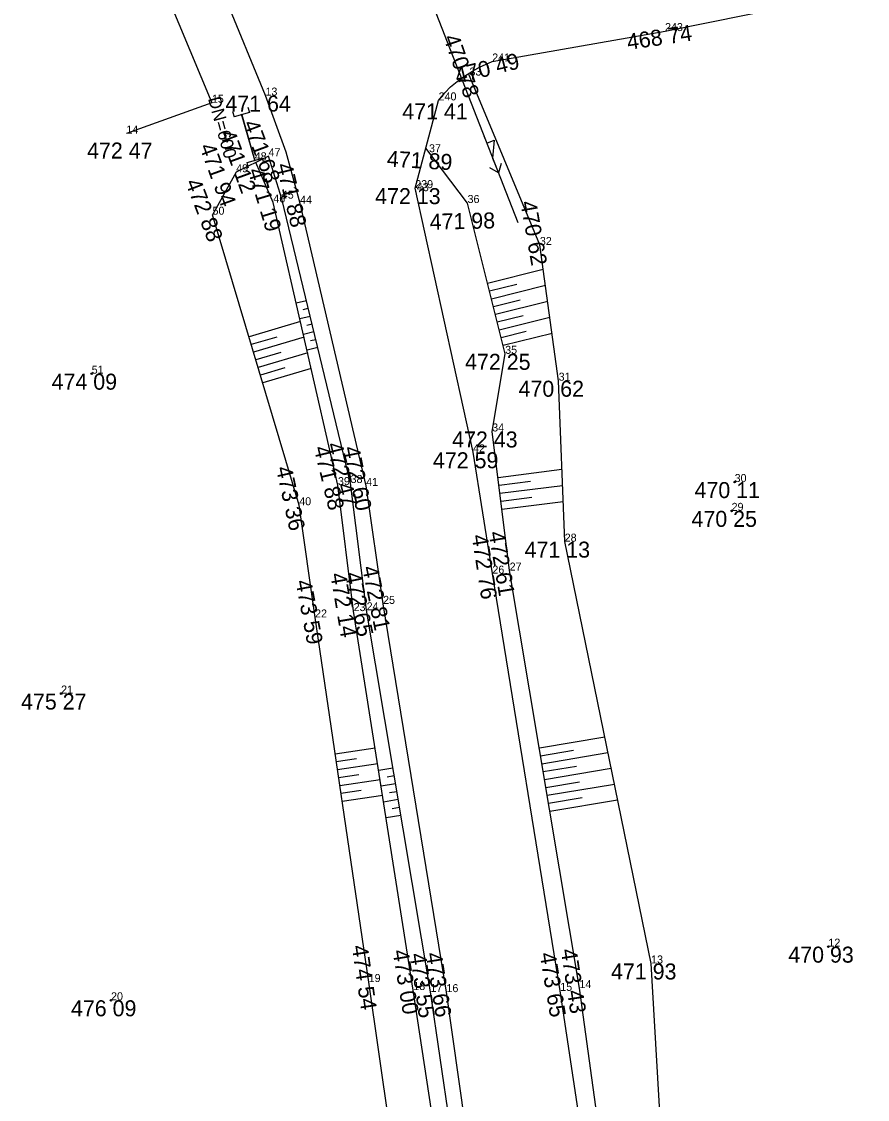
# Model space of a CAD drawing. Extents: x -559180 to -551373, y -1076947 to -1072071.
# Drawn here: x -553836.7 to -553783.8, y -1075516.2 to -1075448.9 of the extents above; entities that cross this region are included whole.
import ezdxf

# ---------------------------------------------------------------- set-up
doc = ezdxf.new("R2010")
doc.units = 0
for name, color, linetype in [('12_PLOTY', 7, 'Continuous'), ('17_KOMUNIKACE', 7, 'Continuous'), ('1_VODA_ZN', 7, 'Continuous'), ('20_EL_ZN', 7, 'Continuous'), ('26_SRAFY', 7, 'Continuous'), ('27_HRANA_PATA', 7, 'Continuous'), ('3_BODY', 7, 'Continuous'), ('40_KANAL_ZN', 7, 'Continuous'), ('49_POPIS_KANAL', 7, 'Continuous'), ('6_VYSKY', 7, 'Continuous'), ('NNnadzemní', 7, 'Continuous')]:
    doc.layers.add(name, color=color, linetype=linetype)

# ---------------------------------------------------------------- blocks, each defined once
blk = doc.blocks.new('T')
at = {"layer": '6_VYSKY'}
blk.add_circle((0, 0), 0.05, dxfattribs=at)
blk = doc.blocks.new('VYUST')
at = {"layer": '40_KANAL_ZN'}
for p, q in [((-0.35, 0.5), (0, 0.5)), ((0, 0.5), (0, -0.5)), ((0, 0), (3, 0.001)), ((-0.35, -0.5), (0, -0.5))]:
    blk.add_line(p, q, dxfattribs=at)
blk = doc.blocks.new('JS600')
at = {"layer": '49_POPIS_KANAL'}
blk.add_text('DN=600', height=0.8, rotation=0.00002, dxfattribs=at).set_placement((0.752, -0.172))
blk = doc.blocks.new('POINT_DISPLAY')
blk.add_line((0, 0), (0, 0))
blk = doc.blocks.new('ELNN')
at = {"layer": '20_EL_ZN'}
for p, q in [((0, 0), (0.5, 0)), ((0.5, 0), (0.5, 0.5)), ((0.5, 0.5), (1.5, 0)), ((1.5, 0), (2.5, 0))]:
    blk.add_line(p, q, dxfattribs=at)
blk.add_lwpolyline([(2, 0.375), (2.5, 0), (2, -0.375)], dxfattribs=at)

msp = doc.modelspace()

# ---------------------------------------------------------------- linework, layer by layer
at = {"layer": '12_PLOTY'}
for p, q in [((-553829.76, -1075442.09), (-553824.8, -1075453.98)), ((-553824.8, -1075453.98), (-553830.14, -1075455.9))]:
    msp.add_line(p, q, dxfattribs=at)
at = {"layer": '17_KOMUNIKACE'}
for p, q in [((-553821.45, -1075453.53), (-553834.3, -1075422.23)), ((-553796.48, -1075449.5), (-553783.83, -1075446.95)), ((-553807.28, -1075451.4), (-553796.48, -1075449.5)), ((-553812.09, -1075459.31), (-553810.63, -1075453.83)), ((-553808.48, -1075475.81), (-553812.09, -1075459.31)), ((-553815.16, -1075477.91), (-553819.29, -1075460.28)), ((-553807.27, -1075483.39), (-553808.48, -1075475.81)), ((-553814.1, -1075485.28), (-553815.16, -1075477.91)), ((-553803.03, -1075509.45), (-553807.27, -1075483.39)), ((-553810.14, -1075509.53), (-553814.1, -1075485.28)), ((-553807.54, -1075527.85), (-553810.14, -1075509.53)), ((-553800.44, -1075526.58), (-553803.03, -1075509.45))]:
    msp.add_line(p, q, dxfattribs=at)
for points in [[(-553810.63, -1075453.83), (-553810.247, -1075453.353), (-553809.888, -1075452.987), (-553809.471, -1075452.643), (-553809.113, -1075452.386), (-553808.507, -1075452.005), (-553808.066, -1075451.759), (-553807.28, -1075451.4)], [(-553819.29, -1075460.28), (-553820.166, -1075457.066), (-553821.45, -1075453.53)]]:
    msp.add_lwpolyline(points, dxfattribs=at)
at = {"layer": '26_SRAFY'}
for p, q in [((-553804.088, -1075464.398), (-553807.566, -1075465.265)), ((-553805.732, -1075465.323), (-553807.445, -1075465.75)), ((-553803.95, -1075465.394), (-553807.324, -1075466.236)), ((-553819.525, -1075466.48), (-553818.891, -1075466.327)), ((-553819.093, -1075466.89), (-553818.773, -1075466.813)), ((-553805.542, -1075466.306), (-553807.203, -1075466.721)), ((-553803.813, -1075466.39), (-553807.082, -1075467.206)), ((-553819.301, -1075467.455), (-553818.656, -1075467.299)), ((-553805.353, -1075467.29), (-553806.961, -1075467.691)), ((-553803.675, -1075467.387), (-553806.84, -1075468.176)), ((-553819.258, -1075467.645), (-553822.479, -1075468.607)), ((-553818.864, -1075467.864), (-553818.538, -1075467.785)), ((-553820.741, -1075468.61), (-553822.336, -1075469.087)), ((-553819.034, -1075468.622), (-553822.193, -1075469.566)), ((-553819.078, -1075468.43), (-553818.42, -1075468.271)), ((-553818.635, -1075468.837), (-553818.303, -1075468.757)), ((-553805.163, -1075468.273), (-553806.719, -1075468.661)), ((-553803.538, -1075468.383), (-553806.598, -1075469.146)), ((-553818.855, -1075469.405), (-553818.185, -1075469.243)), ((-553820.486, -1075469.578), (-553822.05, -1075470.045)), ((-553818.811, -1075469.599), (-553821.907, -1075470.524)), ((-553820.231, -1075470.545), (-553821.764, -1075471.003)), ((-553818.587, -1075470.576), (-553821.621, -1075471.482)), ((-553802.92, -1075476.895), (-553806.918, -1075477.396)), ((-553804.878, -1075477.644), (-553806.856, -1075477.892)), ((-553802.882, -1075477.898), (-553806.794, -1075478.389)), ((-553804.797, -1075478.642), (-553806.731, -1075478.885)), ((-553802.844, -1075478.901), (-553806.669, -1075479.381)), ((-553800.246, -1075493.611), (-553804.335, -1075494.295)), ((-553814.591, -1075494.289), (-553817.095, -1075494.658)), ((-553815.768, -1075494.968), (-553817.023, -1075495.153)), ((-553802.199, -1075494.444), (-553804.253, -1075494.788)), ((-553800.045, -1075494.591), (-553804.17, -1075495.281)), ((-553814.435, -1075495.277), (-553816.95, -1075495.647)), ((-553814.375, -1075495.659), (-553813.485, -1075495.51)), ((-553802.016, -1075495.428), (-553804.088, -1075495.774)), ((-553799.844, -1075495.571), (-553804.005, -1075496.267)), ((-553815.617, -1075495.957), (-553816.877, -1075496.142)), ((-553814.28, -1075496.265), (-553816.804, -1075496.637)), ((-553813.85, -1075496.078), (-553813.402, -1075496.004)), ((-553801.833, -1075496.411), (-553803.923, -1075496.76)), ((-553815.467, -1075496.945), (-553816.731, -1075497.131)), ((-553814.219, -1075496.647), (-553813.32, -1075496.497)), ((-553813.689, -1075497.066), (-553813.237, -1075496.99)), ((-553799.643, -1075496.552), (-553803.841, -1075497.253)), ((-553814.124, -1075497.253), (-553816.659, -1075497.626)), ((-553814.064, -1075497.635), (-553813.155, -1075497.483)), ((-553801.65, -1075497.394), (-553803.758, -1075497.747)), ((-553799.442, -1075497.532), (-553803.676, -1075498.24)), ((-553813.908, -1075498.623), (-553812.99, -1075498.469)), ((-553813.529, -1075498.053), (-553813.072, -1075497.976))]:
    msp.add_line(p, q, dxfattribs=at)
at = {"layer": '27_HRANA_PATA'}
for p, q in [((-553804.3, -1075462.86), (-553808.756, -1075452.144)), ((-553821.26, -1075457.32), (-553823.28, -1075458.32)), ((-553820.43, -1075459.97), (-553821.26, -1075457.32)), ((-553808.82, -1075460.24), (-553811.425, -1075456.814)), ((-553820.96, -1075460.21), (-553822.057, -1075457.714)), ((-553823.28, -1075458.32), (-553824.76, -1075460.97)), ((-553816.13, -1075477.73), (-553820.43, -1075459.97)), ((-553816.92, -1075477.86), (-553820.96, -1075460.21)), ((-553806.47, -1075469.66), (-553808.82, -1075460.24)), ((-553819.34, -1075479.12), (-553824.76, -1075460.97)), ((-553803.13, -1075471.34), (-553804.3, -1075462.86)), ((-553807.28, -1075474.51), (-553806.47, -1075469.66)), ((-553802.75, -1075481.39), (-553803.13, -1075471.34)), ((-553806.19, -1075483.2), (-553807.28, -1075474.51)), ((-553815.94, -1075485.73), (-553816.92, -1075477.86)), ((-553815.13, -1075485.68), (-553816.13, -1075477.73)), ((-553818.35, -1075486.13), (-553819.34, -1075479.12)), ((-553797.35, -1075507.74), (-553802.75, -1075481.39)), ((-553801.83, -1075509.28), (-553806.19, -1075483.2)), ((-553811.14, -1075509.52), (-553815.13, -1075485.68)), ((-553815, -1075508.9), (-553818.35, -1075486.13)), ((-553812.21, -1075509.4), (-553815.94, -1075485.73)), ((-553796.3, -1075525.78), (-553797.35, -1075507.74)), ((-553812.07, -1075529.19), (-553815, -1075508.9)), ((-553809.27, -1075528.75), (-553812.21, -1075509.4)), ((-553808.35, -1075528.37), (-553811.14, -1075509.52)), ((-553799.47, -1075526.25), (-553801.83, -1075509.28))]:
    msp.add_line(p, q, dxfattribs=at)
at = {"layer": 'NNnadzemní'}
msp.add_line((-553812.32, -1075444.48), (-553805.683, -1075461.451), dxfattribs=at)

# ---------------------------------------------------------------- block references
at = {"layer": '1_VODA_ZN'}
for p in [(-553796.48, -1075449.5), (-553807.28, -1075451.4), (-553808.7, -1075452.28), (-553824.8, -1075453.98), (-553821.45, -1075453.53), (-553810.63, -1075453.83), (-553830.14, -1075455.9), (-553821.26, -1075457.32), (-553811.23, -1075457.07), (-553822.12, -1075457.57), (-553823.28, -1075458.32), (-553812.09, -1075459.31), (-553820.43, -1075459.97), (-553811.99, -1075459.5), (-553820.96, -1075460.21), (-553819.29, -1075460.28), (-553808.82, -1075460.24), (-553824.76, -1075460.97), (-553804.3, -1075462.86), (-553806.47, -1075469.66), (-553832.31, -1075470.9), (-553803.13, -1075471.34), (-553807.28, -1075474.51), (-553808.48, -1075475.81), (-553816.92, -1075477.86), (-553816.13, -1075477.73), (-553815.16, -1075477.91), (-553792.13, -1075477.67), (-553819.34, -1075479.12), (-553792.32, -1075479.47), (-553802.75, -1075481.39), (-553807.27, -1075483.39), (-553806.19, -1075483.2), (-553815.13, -1075485.68), (-553814.1, -1075485.28), (-553818.35, -1075486.13), (-553815.94, -1075485.73), (-553834.22, -1075490.88), (-553786.27, -1075506.69), (-553797.35, -1075507.74), (-553815, -1075508.9), (-553812.21, -1075509.4), (-553811.14, -1075509.52), (-553810.14, -1075509.53), (-553803.03, -1075509.45), (-553801.83, -1075509.28), (-553831.1, -1075510.04)]:
    msp.add_blockref('POINT_DISPLAY', p, dxfattribs=at)
at = {"layer": '20_EL_ZN', "xscale": 1.000000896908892, "yscale": 1.000000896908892, "rotation": -68.6405800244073}
msp.add_blockref('ELNN', (-553807.8, -1075456.037), dxfattribs=at)
at = {"layer": '40_KANAL_ZN', "xscale": 1.0000013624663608}
for p, yscale, rotation in [((-553822.93, -1075454.73), 1.0000013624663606, -74.08121083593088), ((-553822.12, -1075457.57), 1.0000013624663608, 105.91878916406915)]:
    msp.add_blockref('VYUST', p, dxfattribs=dict(at, yscale=yscale, rotation=rotation))
at = {"layer": '49_POPIS_KANAL', "xscale": 1.0000021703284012, "yscale": 1.0000021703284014, "rotation": -74.66744977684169}
msp.add_blockref('JS600', (-553825.08, -1075452.946), dxfattribs=at)
at = {"layer": '6_VYSKY'}
for p in [(-553832.31, -1075470.9), (-553832.31, -1075470.9), (-553792.13, -1075477.67), (-553792.13, -1075477.67), (-553792.32, -1075479.47), (-553792.32, -1075479.47), (-553834.22, -1075490.88), (-553834.22, -1075490.88), (-553786.27, -1075506.69), (-553786.27, -1075506.69), (-553831.1, -1075510.04), (-553831.1, -1075510.04)]:
    msp.add_blockref('T', p, dxfattribs=at)

# ---------------------------------------------------------------- texts
at = {"layer": '3_BODY'}
for s, p in [('243', (-553796.48, -1075449.5)), ('241', (-553807.28, -1075451.4)), ('33', (-553808.7, -1075452.28)), ('13', (-553821.45, -1075453.53)), ('240', (-553810.63, -1075453.83)), ('15', (-553824.8, -1075453.98)), ('14', (-553830.14, -1075455.9)), ('37', (-553811.23, -1075457.07)), ('48', (-553822.12, -1075457.57)), ('47', (-553821.26, -1075457.32)), ('49', (-553823.28, -1075458.32)), ('239', (-553812.09, -1075459.31)), ('43', (-553811.99, -1075459.5)), ('46', (-553820.96, -1075460.21)), ('45', (-553820.43, -1075459.97)), ('44', (-553819.29, -1075460.28)), ('36', (-553808.82, -1075460.24)), ('50', (-553824.76, -1075460.97)), ('32', (-553804.3, -1075462.86)), ('35', (-553806.47, -1075469.66)), ('51', (-553832.31, -1075470.9)), ('31', (-553803.13, -1075471.34)), ('34', (-553807.28, -1075474.51)), ('42', (-553808.48, -1075475.81)), ('39', (-553816.92, -1075477.86)), ('38', (-553816.13, -1075477.73)), ('41', (-553815.16, -1075477.91)), ('30', (-553792.13, -1075477.67)), ('40', (-553819.34, -1075479.12)), ('29', (-553792.32, -1075479.47)), ('28', (-553802.75, -1075481.39)), ('26', (-553807.27, -1075483.39)), ('27', (-553806.19, -1075483.2)), ('25', (-553814.1, -1075485.28)), ('22', (-553818.35, -1075486.13)), ('23', (-553815.94, -1075485.73)), ('24', (-553815.13, -1075485.68)), ('21', (-553834.22, -1075490.88)), ('12', (-553786.27, -1075506.69)), ('13', (-553797.35, -1075507.74)), ('19', (-553815, -1075508.9)), ('18', (-553812.21, -1075509.4)), ('17', (-553811.14, -1075509.52)), ('16', (-553810.14, -1075509.53)), ('15', (-553803.03, -1075509.45)), ('14', (-553801.83, -1075509.28)), ('20', (-553831.1, -1075510.04))]:
    msp.add_text(s, height=0.5, dxfattribs=at).set_placement(p)
at = {"layer": '6_VYSKY'}
for s, rotation, p in [('468 74', 8.35134, (-553798.788, -1075450.681)), ('470 78', 289.18602, (-553810.342, -1075449.901)), ('470 49', 13.8085, (-553809.472, -1075452.794)), ('471 68', 290.4406, (-553822.865, -1075455.266)), ('471 12', 290.10543, (-553824.333, -1075455.893)), ('471 94', 289.93373, (-553825.588, -1075456.716)), ('471 89', 356.74701, (-553813.885, -1075457.962)), ('471 88', 283.3558, (-553820.778, -1075457.861)), ('471 19', 286.77448, (-553822.565, -1075458.208)), ('472 88', 290.88241, (-553826.47, -1075458.944)), ('470 62', 279.93549, (-553805.524, -1075460.188)), ('471 98', 1.31201, (-553811.18, -1075461.915)), ('471 88', 283.52492, (-553818.435, -1075475.534)), ('472 47', 283.93019, (-553817.645, -1075475.316)), ('472 60', 281.43516, (-553816.582, -1075475.529)), ('473 36', 282.2265, (-553820.799, -1075476.789)), ('472 61', 279.38801, (-553807.509, -1075480.819)), ('472 76', 278.75351, (-553808.57, -1075481.017)), ('472 81', 281.21884, (-553815.411, -1075483.002)), ('472 14', 279.62995, (-553817.409, -1075483.415)), ('472 65', 281.46296, (-553816.482, -1075483.387)), ('473 59', 280.62349, (-553819.579, -1075483.867)), ('474 54', 278.25191, (-553816.059, -1075506.661)), ('473 00', 279.36019, (-553813.512, -1075506.952)), ('473 55', 278.12739, (-553812.422, -1075507.156)), ('473 66', 278.99777, (-553811.436, -1075507.121)), ('473 65', 279.55173, (-553804.324, -1075507.128)), ('473 43', 278.61291, (-553802.998, -1075506.89))]:
    msp.add_text(s, height=1, rotation=rotation, dxfattribs=at).set_placement(p)
for s, p in [('471 64', (-553823.955, -1075454.53)), ('471 41', (-553812.901, -1075455.018)), ('472 47', (-553832.598, -1075457.463)), ('472 13', (-553814.595, -1075460.31)), ('472 25', (-553808.975, -1075470.66)), ('474 09', (-553834.815, -1075471.9)), ('470 62', (-553805.635, -1075472.34)), ('472 43', (-553809.785, -1075475.51)), ('472 59', (-553810.985, -1075476.81)), ('470 11', (-553794.635, -1075478.67)), ('470 25', (-553794.825, -1075480.47)), ('471 13', (-553805.255, -1075482.39)), ('475 27', (-553836.725, -1075491.88)), ('470 93', (-553788.775, -1075507.69)), ('471 93', (-553799.855, -1075508.74)), ('476 09', (-553833.605, -1075511.04))]:
    msp.add_text(s, height=1, dxfattribs=at).set_placement(p)

doc.saveas('drawing.dxf')
